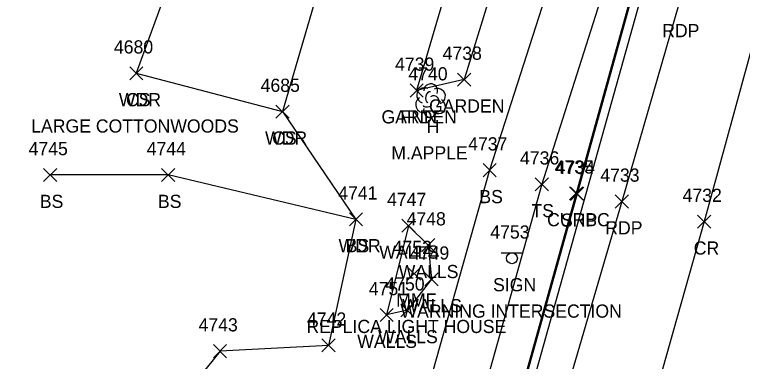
# Model space of a CAD drawing. Extents: x 1443912 to 1445411, y 621446 to 623693.
# Drawn here: x 1444769.4 to 1444879.8, y 623019 to 623071.7 of the extents above; entities that cross this region are included whole.
import ezdxf

# ---------------------------------------------------------------- set-up
doc = ezdxf.new("R2010")
doc.units = 0
for name, color, linetype in [('DCP', 7, 'Continuous'), ('L_A', 7, 'Continuous'), ('L_C', 7, 'Continuous'), ('L_I', 7, 'Continuous'), ('L_TIC', 7, 'Continuous'), ('LAPB', 7, 'Continuous'), ('LAWA', 7, 'Continuous'), ('LELB', 7, 'Continuous'), ('LFNC', 7, 'Continuous'), ('LTD', 7, 'Continuous'), ('LWS', 7, 'Continuous'), ('P_A', 7, 'Continuous'), ('P_I', 7, 'Continuous'), ('P_TIC', 7, 'Continuous'), ('PET', 7, 'Continuous'), ('PRC', 7, 'Continuous'), ('PSP', 7, 'Continuous'), ('R_A', 7, 'Continuous'), ('R_I', 7, 'Continuous'), ('R_TIC', 7, 'Continuous'), ('RC', 7, 'Continuous'), ('S_A', 7, 'Continuous'), ('S_C', 7, 'Continuous'), ('S_I', 7, 'Continuous'), ('SSGN', 7, 'Continuous')]:
    doc.layers.add(name, color=color, linetype=linetype)

msp = doc.modelspace()

# ---------------------------------------------------------------- linework, layer by layer
at = {"layer": 'DCP'}
msp.add_lwpolyline([(1444882.45, 623138.81), (1444832.84, 622961.57)], dxfattribs=at)
at = {"layer": 'L_TIC'}
for points in [[(1444786.83, 623061.76), (1444788.83, 623063.76)], [(1444788.83, 623061.76), (1444786.83, 623063.76)], [(1444786.83, 623061.76), (1444788.83, 623063.76)], [(1444788.83, 623061.76), (1444786.83, 623063.76)], [(1444836.57, 623060.8), (1444838.57, 623062.8)], [(1444838.57, 623060.8), (1444836.57, 623062.8)], [(1444829.36, 623059.15), (1444831.36, 623061.15)], [(1444831.36, 623059.15), (1444829.36, 623061.15)], [(1444829.36, 623059.15), (1444831.36, 623061.15)], [(1444831.36, 623059.15), (1444829.36, 623061.15)], [(1444809.01, 623055.94), (1444811.01, 623057.94)], [(1444811.01, 623055.94), (1444809.01, 623057.94)], [(1444809.01, 623055.94), (1444811.01, 623057.94)], [(1444811.01, 623055.94), (1444809.01, 623057.94)], [(1444840.44, 623047.05), (1444842.44, 623049.05)], [(1444842.44, 623047.05), (1444840.44, 623049.05)], [(1444773.76, 623046.33), (1444775.76, 623048.33)], [(1444775.76, 623046.33), (1444773.76, 623048.33)], [(1444791.68, 623046.33), (1444793.68, 623048.33)], [(1444793.68, 623046.33), (1444791.68, 623048.33)], [(1444848.37, 623044.92), (1444850.37, 623046.92)], [(1444850.37, 623044.92), (1444848.37, 623046.92)], [(1444820.16, 623039.6), (1444822.16, 623041.6)], [(1444822.16, 623039.6), (1444820.16, 623041.6)], [(1444820.16, 623039.6), (1444822.16, 623041.6)], [(1444822.16, 623039.6), (1444820.16, 623041.6)], [(1444828.14, 623038.63), (1444830.14, 623040.63)], [(1444830.14, 623038.63), (1444828.14, 623040.63)], [(1444828.14, 623038.63), (1444830.14, 623040.63)], [(1444830.14, 623038.63), (1444828.14, 623040.63)], [(1444831.1, 623035.68), (1444833.1, 623037.68)], [(1444833.1, 623035.68), (1444831.1, 623037.68)], [(1444828.98, 623031.35), (1444830.98, 623033.35)], [(1444830.98, 623031.35), (1444828.98, 623033.35)], [(1444831.63, 623030.5), (1444833.63, 623032.5)], [(1444833.63, 623030.5), (1444831.63, 623032.5)], [(1444827.96, 623025.8), (1444829.96, 623027.8)], [(1444829.96, 623025.8), (1444827.96, 623027.8)], [(1444824.81, 623025.09), (1444826.81, 623027.09)], [(1444826.81, 623025.09), (1444824.81, 623027.09)], [(1444824.81, 623025.09), (1444826.81, 623027.09)], [(1444826.81, 623025.09), (1444824.81, 623027.09)], [(1444815.99, 623020.48), (1444817.99, 623022.48)], [(1444817.99, 623020.48), (1444815.99, 623022.48)], [(1444799.54, 623019.6), (1444801.54, 623021.6)], [(1444801.54, 623019.6), (1444799.54, 623021.6)]]:
    msp.add_lwpolyline(points, dxfattribs=at)
at = {"layer": 'LAPB'}
msp.add_lwpolyline([(1444846.57, 623118.97), (1444850.35, 623118.06), (1444852.69, 623111.42), (1444843.86, 623082.18), (1444837.57, 623061.8), (1444830.36, 623060.15)], dxfattribs=at)
at = {"layer": 'LAWA'}
msp.add_lwpolyline([(1444787.83, 623062.76), (1444810.01, 623056.94), (1444821.16, 623040.6), (1444816.99, 623021.48), (1444800.54, 623020.6), (1444793.35, 623011.63), (1444777.88, 622998.7), (1444775.38, 622981.98)], dxfattribs=at)
at = {"layer": 'LELB'}
for points in [[(1444831.97, 623129.38), (1444824.91, 623107.74), (1444817.58, 623082.9), (1444810.01, 623056.94)], [(1444838.66, 623128.87), (1444862.71, 623115.01), (1444852.14, 623081.42), (1444841.44, 623048.05), (1444831.02, 623011.13), (1444817.95, 622967.27), (1444804.29, 622966.33), (1444773.86, 622973.18)], [(1444858.07, 623125.91), (1444865.13, 623121.84), (1444868.88, 623113.06), (1444860.27, 623080.32), (1444849.37, 623045.92), (1444839.15, 623009.44), (1444826.56, 622960.65), (1444815.44, 622958.72), (1444796.27, 622957.9), (1444763.62, 622963.41)], [(1444798.36, 623097.13), (1444794.06, 623079.82), (1444787.83, 623062.76)], [(1444821.16, 623040.6), (1444792.68, 623047.33), (1444774.76, 623047.33)]]:
    msp.add_lwpolyline(points, dxfattribs=at)
at = {"layer": 'LFNC'}
msp.add_lwpolyline([(1444846.57, 623118.97), (1444837.09, 623083.04), (1444830.36, 623060.15)], dxfattribs=at)
at = {"layer": 'LTD'}
msp.add_line((1444832.45, 623058.68), (1444832.45, 623058.68), dxfattribs=at)
msp.add_line((1444832.45, 623058.68), (1444832.45, 623058.68), dxfattribs=at)
msp.add_arc((1444832.5, 623060.11), 1.05, 335.5272, 180.9563, dxfattribs=at)
for centre, major_axis, ratio, start_param, end_param in [((1444831.66, 623059.35), (1.21, -0.51), 0.895232, 1.570796, 4.712389), ((1444832.25, 623059.14), (-0.208, -0.792), 0.645439, 3.141593, 6.283185), ((1444833.5, 623059.26), (-1.14, -0.48), 0.949671, 1.570796, 4.712389), ((1444831.37, 623057.97), (0.58, -1.04), 0.959034, 3.141593, 6.283185), ((1444832.95, 623058.51), (-0.5, 0.667), 0.989748, 3.141593, 6.283185), ((1444833.45, 623057.85), (-1.09, 0.79), 0.841452, 1.570796, 4.712389), ((1444832, 623057.93), (-0.625, -0.083), 0.423636, 0, 3.141593), ((1444832.45, 623057.18), (0.26, 1.06), 0.942809, 1.570796, 4.712389)]:
    msp.add_ellipse(centre, major_axis=major_axis, ratio=ratio, start_param=start_param, end_param=end_param, dxfattribs=at)
at = {"layer": 'LWS'}
for points in [[(1444829.14, 623039.63), (1444832.1, 623036.68), (1444832.63, 623031.5), (1444828.96, 623026.8), (1444825.81, 623026.09)], [(1444829.14, 623039.63), (1444825.81, 623026.09)]]:
    msp.add_lwpolyline(points, dxfattribs=at)
at = {"layer": 'P_TIC'}
for points in [[(1444853.72, 623043.47), (1444855.72, 623045.47)], [(1444855.72, 623043.47), (1444853.72, 623045.47)], [(1444860.49, 623042.31), (1444862.49, 623044.31)], [(1444862.49, 623042.31), (1444860.49, 623044.31)], [(1444872.97, 623039.25), (1444874.97, 623041.25)], [(1444874.97, 623039.25), (1444872.97, 623041.25)]]:
    msp.add_lwpolyline(points, dxfattribs=at)
at = {"layer": 'PET'}
msp.add_lwpolyline([(1445036.7, 623677.7), (1445026.38, 623639.78), (1445008.65, 623576.15), (1444996.95, 623532.89), (1444979.78, 623472.47), (1444964.83, 623416.22), (1444955.71, 623382.54), (1444949.17, 623358.13), (1444939.29, 623323.43), (1444926.27, 623275.91), (1444914.83, 623235.04), (1444901.53, 623186.46), (1444892.14, 623152.69), (1444883.14, 623119.13), (1444870.13, 623073.23), (1444861.49, 623043.31), (1444850.84, 623006.82), (1444834.61, 622954.83), (1444817.28, 622898.33)], dxfattribs=at)
at = {"layer": 'PRC'}
msp.add_lwpolyline([(1445048.12, 623674.07), (1445038.05, 623635.88), (1445020.14, 623572.7), (1445008.5, 623529.11), (1444991.68, 623469.75), (1444976.21, 623412.44), (1444964.87, 623369.69), (1444950.64, 623318.47), (1444938.05, 623272.58), (1444925.39, 623227.3), (1444913.85, 623184.57), (1444903.74, 623148.67), (1444894.97, 623116.18), (1444881.8, 623068.92), (1444873.97, 623040.25), (1444864.1, 623005.34), (1444846.73, 622950.74), (1444829.37, 622896.11)], dxfattribs=at)
at = {"layer": 'PSP'}
msp.add_lwpolyline([(1444864.33, 623079.14), (1444854.72, 623044.47), (1444844.61, 623008.24), (1444831.84, 622962.35), (1444830.72, 622958.68), (1444824.08, 622936.54)], dxfattribs=at)
at = {"layer": 'R_TIC'}
for points in [[(1444853.57, 623043.55), (1444855.57, 623045.55)], [(1444855.57, 623043.55), (1444853.57, 623045.55)]]:
    msp.add_lwpolyline(points, dxfattribs=at)
at = {"layer": 'RC'}
msp.add_lwpolyline([(1444874.86, 623117.34), (1444873.93, 623114.41), (1444864.15, 623079.21), (1444854.57, 623044.55), (1444844.4, 623008.1), (1444831.55, 622962.48), (1444830.72, 622958.68)], dxfattribs=at)
at = {"layer": 'SSGN'}
for p, q in [((1444843.17, 623035.53), (1444846.51, 623035.53)), ((1444844.82, 623034.7), (1444844.82, 623034.7))]:
    msp.add_line(p, q, dxfattribs=at)
msp.add_circle((1444844.82, 623034.7), 0.833, dxfattribs=at)

# ---------------------------------------------------------------- texts
at = {"layer": 'L_A'}
for s, p in [('WDR', (1444785.19, 623057.76)), ('CS', (1444786.27, 623057.76)), ('GARDEN', (1444832.24, 623056.8)), ('GARDEN', (1444825.03, 623055.15)), ('FNR', (1444827.89, 623055.15)), ('H', (1444831.89, 623053.68)), ('WDR', (1444807.37, 623051.94)), ('CS', (1444808.45, 623051.94)), ('BS', (1444773.2, 623042.33)), ('BS', (1444791.12, 623042.33)), ('BS', (1444839.88, 623043.05)), ('TS', (1444847.78, 623040.92)), ('WDR', (1444818.52, 623035.6)), ('BS', (1444819.6, 623035.6)), ('WALLS', (1444824.69, 623034.63)), ('WALLS', (1444824.69, 623034.63)), ('WALLS', (1444827.64, 623031.68)), ('MMF', (1444827.27, 623027.35)), ('WALLS', (1444828.17, 623026.5)), ('WALLS', (1444824.51, 623021.8)), ('WALLS', (1444821.35, 623021.09)), ('WALLS', (1444821.35, 623021.09))]:
    msp.add_text(s, height=2, dxfattribs=at).set_placement(p)
at = {"layer": 'L_C'}
for s, p in [('LARGE COTTONWOODS', (1444771.89, 623053.76)), ('M.APPLE', (1444826.52, 623049.68)), ('REPLICA LIGHT HOUSE', (1444813.65, 623023.35))]:
    msp.add_text(s, height=2, dxfattribs=at).set_placement(p)
at = {"layer": 'L_I'}
for s, p in [('4680', (1444784.44, 623065.76)), ('4680', (1444784.44, 623065.76)), ('4738', (1444834.31, 623064.8)), ('4739', (1444827.09, 623063.15)), ('4739', (1444827.09, 623063.15)), ('4740', (1444829.11, 623061.68)), ('4685', (1444806.7, 623059.94)), ('4685', (1444806.7, 623059.94)), ('4737', (1444838.18, 623051.05)), ('4745', (1444771.5, 623050.33)), ('4744', (1444789.42, 623050.33)), ('4736', (1444846.05, 623048.92)), ('4741', (1444818.47, 623043.6)), ('4741', (1444818.47, 623043.6)), ('4747', (1444825.88, 623042.63)), ('4747', (1444825.88, 623042.63)), ('4748', (1444828.84, 623039.68)), ('4752', (1444826.72, 623035.35)), ('4749', (1444829.36, 623034.5)), ('4751', (1444823.11, 623029.09)), ('4751', (1444823.11, 623029.09)), ('4750', (1444825.62, 623029.8)), ('4743', (1444797.28, 623023.6)), ('4742', (1444813.73, 623024.48))]:
    msp.add_text(s, height=2, dxfattribs=at).set_placement(p)
at = {"layer": 'P_A'}
for s, p in [('RDP', (1444867.62, 623068.23)), ('SHP', (1444852.26, 623039.47)), ('RDP', (1444858.98, 623038.31)), ('CR', (1444872.4, 623035.25))]:
    msp.add_text(s, height=2, dxfattribs=at).set_placement(p)
at = {"layer": 'P_I'}
for s, p in [('4734', (1444851.46, 623047.47)), ('4733', (1444858.23, 623046.31)), ('4732', (1444870.71, 623043.25))]:
    msp.add_text(s, height=2, dxfattribs=at).set_placement(p)
at = {"layer": 'R_A'}
msp.add_text('CURBC', height=2, dxfattribs=at).set_placement((1444850.15, 623039.55))
at = {"layer": 'R_I'}
msp.add_text('4735', height=2, dxfattribs=at).set_placement((1444851.31, 623047.55))
at = {"layer": 'S_A'}
msp.add_text('SIGN', height=2, dxfattribs=at).set_placement((1444841.96, 623029.68))
at = {"layer": 'S_C'}
msp.add_text('WARNING INTERSECTION', height=2, dxfattribs=at).set_placement((1444827.91, 623025.68))
at = {"layer": 'S_I'}
msp.add_text('4753', height=2, dxfattribs=at).set_placement((1444841.54, 623037.68))

doc.saveas('drawing.dxf')
